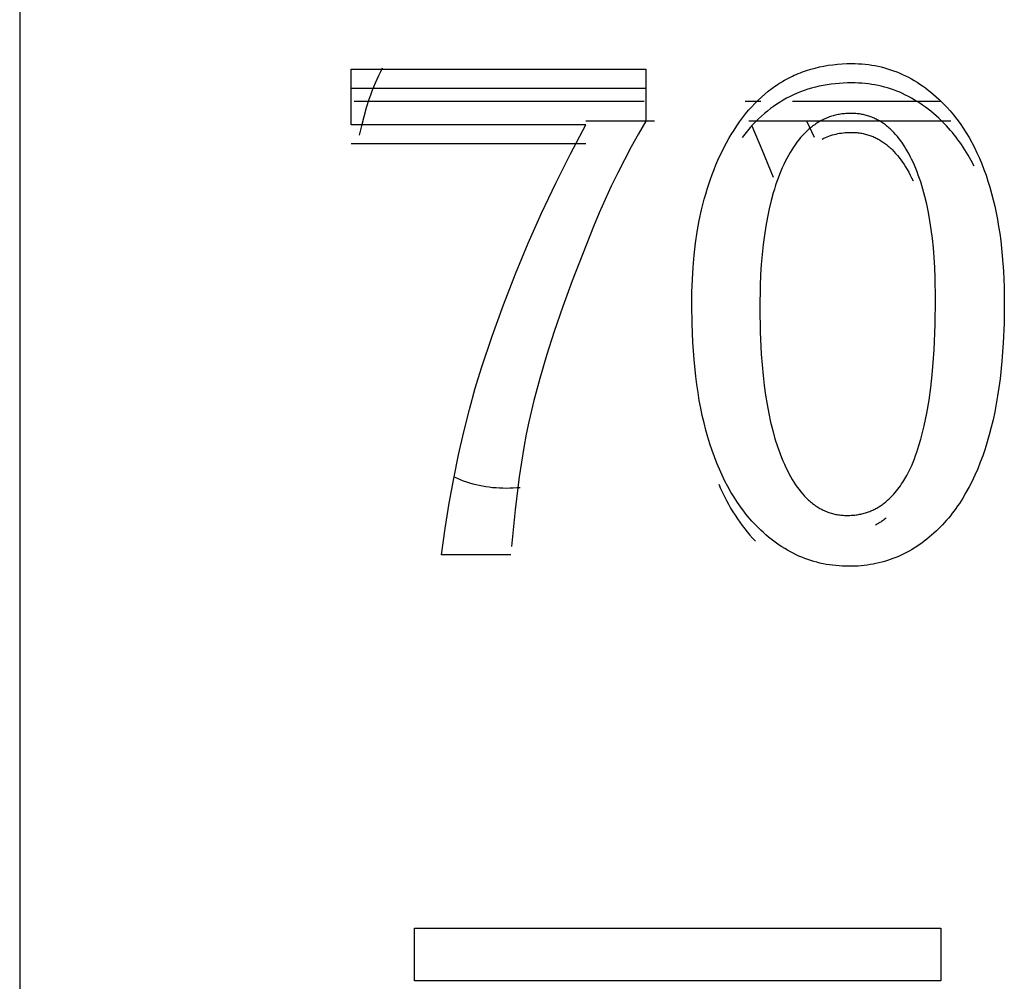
# Model space of a CAD drawing. Header units: millimetres. Extents: x -2637 to -1637, y 678 to 1678.
# Tile 321 of 348: x -1948.72 to -1944.98, y 1438.68 to 1442.33. Entities that reach past the tile are written whole.
import ezdxf

# ---------------------------------------------------------------- set-up
doc = ezdxf.new("R2010")
doc.units = ezdxf.units.MM
doc.layers.add('Make2D$B.SHOW mini', color=7, linetype='Continuous', true_color=0x000000)

msp = doc.modelspace()

# ---------------------------------------------------------------- linework, layer by layer
at = {"layer": 'Make2D$B.SHOW mini', "color": 18, "lineweight": -3, "true_color": 0x000000}
for points in [[(-1948.7173, 1461.156), (-1948.7173, 1461.1556), (-1948.7173, 1461.1542), (-1948.7173, 1461.1486), (-1948.7173, 1461.1262), (-1948.7173, 1461.0347), (-1948.7173, 1460.6552), (-1948.7173, 1459.0497), (-1948.7173, 1452.3692), (-1948.7173, 1431.156)], [(-1948.7173, 1461.1556), (-1948.7173, 1461.1552), (-1948.7173, 1431.156)], [(-1947.4583, 1441.9334), (-1947.4583, 1442.1449)], [(-1947.4583, 1442.1449), (-1946.3385, 1442.1449)], [(-1947.3397, 1442.1478), (-1947.3468, 1442.1339), (-1947.3537, 1442.1198), (-1947.3603, 1442.1054), (-1947.3668, 1442.0908), (-1947.373, 1442.0758), (-1947.379, 1442.0606), (-1947.3847, 1442.0452), (-1947.3903, 1442.0294), (-1947.4007, 1441.9971), (-1947.4103, 1441.9637), (-1947.419, 1441.9292), (-1947.4269, 1441.8937)], [(-1946.3385, 1442.1449), (-1946.3385, 1441.9465)], [(-1946.0134, 1441.8968), (-1946.0031, 1441.9133), (-1945.9926, 1441.9293), (-1945.9818, 1441.9448), (-1945.9708, 1441.9598), (-1945.9595, 1441.9742), (-1945.9479, 1441.9881), (-1945.9361, 1442.0015), (-1945.924, 1442.0144), (-1945.9117, 1442.0268), (-1945.8991, 1442.0386), (-1945.8863, 1442.0499), (-1945.8732, 1442.0606), (-1945.8598, 1442.0709), (-1945.8462, 1442.0806), (-1945.8393, 1442.0853), (-1945.8323, 1442.0898), (-1945.8252, 1442.0942), (-1945.8181, 1442.0985), (-1945.811, 1442.1026), (-1945.8037, 1442.1066), (-1945.7964, 1442.1105), (-1945.7891, 1442.1142), (-1945.7816, 1442.1178), (-1945.7741, 1442.1213), (-1945.7665, 1442.1247), (-1945.7589, 1442.1279), (-1945.7512, 1442.131), (-1945.7435, 1442.1339), (-1945.7356, 1442.1368), (-1945.7277, 1442.1395), (-1945.7117, 1442.1445), (-1945.6955, 1442.1489), (-1945.6789, 1442.1529), (-1945.6622, 1442.1563), (-1945.6451, 1442.1592), (-1945.6278, 1442.1615), (-1945.6102, 1442.1634), (-1945.5923, 1442.1647), (-1945.5742, 1442.1655), (-1945.5558, 1442.1657)], [(-1945.5558, 1442.1657), (-1945.5429, 1442.1656), (-1945.5301, 1442.1651), (-1945.5174, 1442.1643), (-1945.5049, 1442.1632), (-1945.4924, 1442.1617), (-1945.4801, 1442.16), (-1945.4678, 1442.1579), (-1945.4557, 1442.1555), (-1945.4437, 1442.1528), (-1945.4318, 1442.1497), (-1945.42, 1442.1463), (-1945.4083, 1442.1426), (-1945.3967, 1442.1386), (-1945.3852, 1442.1343), (-1945.3738, 1442.1296), (-1945.3625, 1442.1246), (-1945.3514, 1442.1193), (-1945.3403, 1442.1137), (-1945.3293, 1442.1078), (-1945.3185, 1442.1015), (-1945.3077, 1442.0949), (-1945.2971, 1442.088), (-1945.2865, 1442.0807), (-1945.2761, 1442.0732), (-1945.2657, 1442.0653), (-1945.2555, 1442.0571), (-1945.2453, 1442.0485), (-1945.2353, 1442.0397), (-1945.2253, 1442.0305), (-1945.2155, 1442.021), (-1945.2057, 1442.0111), (-1945.1961, 1442.001)], [(-1945.5558, 1442.0923), (-1945.572, 1442.0921), (-1945.588, 1442.0915), (-1945.6038, 1442.0905), (-1945.6194, 1442.0891), (-1945.6347, 1442.0873), (-1945.6499, 1442.0851), (-1945.6649, 1442.0824), (-1945.6796, 1442.0794), (-1945.6942, 1442.076), (-1945.7085, 1442.0721), (-1945.7227, 1442.0679), (-1945.7366, 1442.0632), (-1945.7503, 1442.0582), (-1945.7638, 1442.0527), (-1945.7771, 1442.0468), (-1945.7903, 1442.0406), (-1945.8032, 1442.0339), (-1945.8159, 1442.0268), (-1945.8284, 1442.0194), (-1945.8407, 1442.0115), (-1945.8528, 1442.0032), (-1945.8647, 1441.9945), (-1945.8764, 1441.9854), (-1945.8879, 1441.9759), (-1945.8991, 1441.966), (-1945.9102, 1441.9557), (-1945.9211, 1441.945), (-1945.9318, 1441.9339), (-1945.9423, 1441.9223), (-1945.9526, 1441.9104), (-1945.9627, 1441.8981), (-1945.9726, 1441.8854)], [(-1945.1961, 1441.9287), (-1945.2057, 1441.9388), (-1945.2155, 1441.9485), (-1945.2253, 1441.958), (-1945.2353, 1441.9671), (-1945.2453, 1441.9759), (-1945.2555, 1441.9844), (-1945.2657, 1441.9926), (-1945.2761, 1442.0004), (-1945.2865, 1442.0079), (-1945.2971, 1442.0151), (-1945.3077, 1442.022), (-1945.3185, 1442.0285), (-1945.3293, 1442.0348), (-1945.3403, 1442.0407), (-1945.3514, 1442.0463), (-1945.3625, 1442.0515), (-1945.3738, 1442.0565), (-1945.3852, 1442.0611), (-1945.3967, 1442.0654), (-1945.4083, 1442.0694), (-1945.42, 1442.0731), (-1945.4318, 1442.0764), (-1945.4437, 1442.0794), (-1945.4557, 1442.0822), (-1945.4678, 1442.0845), (-1945.4801, 1442.0866), (-1945.4924, 1442.0884), (-1945.5049, 1442.0898), (-1945.5174, 1442.0909), (-1945.5301, 1442.0917), (-1945.5429, 1442.0922), (-1945.5558, 1442.0923)], [(-1946.3385, 1442.0716), (-1947.4583, 1442.0716)], [(-1947.4467, 1442.0225), (-1946.3441, 1442.0225)], [(-1945.961, 1442.0225), (-1945.9013, 1442.0225)], [(-1945.7809, 1442.0225), (-1945.2178, 1442.0225)], [(-1945.1961, 1442.001), (-1945.1825, 1441.9859), (-1945.1694, 1441.9704), (-1945.1567, 1441.9542), (-1945.1445, 1441.9376), (-1945.1327, 1441.9204), (-1945.1213, 1441.9027), (-1945.1103, 1441.8845), (-1945.0998, 1441.8657), (-1945.0897, 1441.8464), (-1945.0801, 1441.8265), (-1945.0708, 1441.8061), (-1945.062, 1441.7852), (-1945.0537, 1441.7637), (-1945.0457, 1441.7417), (-1945.0382, 1441.7192), (-1945.0311, 1441.6961), (-1945.0245, 1441.6725), (-1945.0183, 1441.6483), (-1945.0125, 1441.6236), (-1945.0071, 1441.5984), (-1945.0022, 1441.5726), (-1944.9977, 1441.5462), (-1944.9936, 1441.5194), (-1944.99, 1441.492), (-1944.984, 1441.4355), (-1944.9797, 1441.3769), (-1944.9771, 1441.3161), (-1944.9762, 1441.2532)], [(-1946.3059, 1441.9475), (-1946.5659, 1441.9475)], [(-1946.3385, 1441.9465), (-1946.3664, 1441.8982), (-1946.3935, 1441.8494), (-1946.4198, 1441.8001), (-1946.4451, 1441.7503), (-1946.4695, 1441.7001), (-1946.493, 1441.6494), (-1946.5156, 1441.5983), (-1946.5374, 1441.5467)], [(-1945.1799, 1441.9475), (-1945.9463, 1441.9475)], [(-1945.5585, 1441.9766), (-1945.5636, 1441.9765), (-1945.5687, 1441.9764), (-1945.5738, 1441.9761), (-1945.5788, 1441.9758), (-1945.5838, 1441.9754), (-1945.5887, 1441.9748), (-1945.5936, 1441.9742), (-1945.5985, 1441.9735), (-1945.6033, 1441.9727), (-1945.6081, 1441.9718), (-1945.6129, 1441.9708), (-1945.6176, 1441.9697), (-1945.6223, 1441.9685), (-1945.627, 1441.9672), (-1945.6316, 1441.9658), (-1945.6362, 1441.9643), (-1945.6407, 1441.9628), (-1945.6453, 1441.9611), (-1945.6497, 1441.9593), (-1945.6542, 1441.9575), (-1945.6586, 1441.9555), (-1945.663, 1441.9535), (-1945.6673, 1441.9513), (-1945.6716, 1441.9491), (-1945.6759, 1441.9467), (-1945.6801, 1441.9443), (-1945.6843, 1441.9418), (-1945.6885, 1441.9392), (-1945.6926, 1441.9364), (-1945.6967, 1441.9336), (-1945.7007, 1441.9307), (-1945.7047, 1441.9277), (-1945.7087, 1441.9246), (-1945.7127, 1441.9214), (-1945.7166, 1441.9181), (-1945.7204, 1441.9148), (-1945.7243, 1441.9113), (-1945.7281, 1441.9077), (-1945.7319, 1441.9041), (-1945.7356, 1441.9003), (-1945.7429, 1441.8925), (-1945.7502, 1441.8843), (-1945.7572, 1441.8757), (-1945.7642, 1441.8668), (-1945.7709, 1441.8575), (-1945.7776, 1441.8478), (-1945.7841, 1441.8377), (-1945.7904, 1441.8272), (-1945.7966, 1441.8164), (-1945.8027, 1441.8052), (-1945.8086, 1441.7936), (-1945.8144, 1441.7816)], [(-1945.6976, 1441.8843), (-1945.7271, 1441.9475)], [(-1945.3229, 1441.7908), (-1945.3283, 1441.8022), (-1945.3338, 1441.8132), (-1945.3395, 1441.8238), (-1945.3452, 1441.8341), (-1945.3511, 1441.8441), (-1945.3572, 1441.8537), (-1945.3633, 1441.8629), (-1945.3696, 1441.8718), (-1945.376, 1441.8803), (-1945.3825, 1441.8884), (-1945.3892, 1441.8962), (-1945.396, 1441.9037), (-1945.4029, 1441.9108), (-1945.4064, 1441.9142), (-1945.41, 1441.9175), (-1945.4135, 1441.9207), (-1945.4171, 1441.9238), (-1945.4208, 1441.9269), (-1945.4244, 1441.9298), (-1945.4281, 1441.9327), (-1945.4319, 1441.9355), (-1945.4356, 1441.9382), (-1945.4394, 1441.9408), (-1945.4432, 1441.9433), (-1945.4471, 1441.9457), (-1945.451, 1441.948), (-1945.4549, 1441.9502), (-1945.4589, 1441.9524), (-1945.4628, 1441.9544), (-1945.4669, 1441.9564), (-1945.4709, 1441.9583), (-1945.475, 1441.96), (-1945.4791, 1441.9617), (-1945.4832, 1441.9633), (-1945.4874, 1441.9648), (-1945.4916, 1441.9663), (-1945.4958, 1441.9676), (-1945.5001, 1441.9688), (-1945.5044, 1441.97), (-1945.5087, 1441.971), (-1945.5131, 1441.972), (-1945.5175, 1441.9728), (-1945.5219, 1441.9736), (-1945.5264, 1441.9743), (-1945.5309, 1441.9749), (-1945.5354, 1441.9754), (-1945.54, 1441.9758), (-1945.5445, 1441.9761), (-1945.5492, 1441.9764), (-1945.5538, 1441.9765), (-1945.5585, 1441.9766)], [(-1946.5659, 1441.9334), (-1947.4583, 1441.9334)], [(-1946.9622, 1441.01), (-1946.922, 1441.1304), (-1946.879, 1441.2493), (-1946.8334, 1441.3669), (-1946.7851, 1441.483), (-1946.7342, 1441.5977), (-1946.6807, 1441.711), (-1946.6246, 1441.8229), (-1946.5659, 1441.9334)], [(-1945.9359, 1441.9294), (-1945.8972, 1441.8395)], [(-1945.0903, 1441.7761), (-1945.1016, 1441.7975), (-1945.1135, 1441.8183), (-1945.1259, 1441.8383), (-1945.1323, 1441.8481), (-1945.1388, 1441.8577), (-1945.1455, 1441.8672), (-1945.1523, 1441.8765), (-1945.1593, 1441.8856), (-1945.1664, 1441.8945), (-1945.1736, 1441.9033), (-1945.1809, 1441.9119), (-1945.1884, 1441.9204), (-1945.1961, 1441.9287)], [(-1946.1638, 1441.2479), (-1946.1632, 1441.2973), (-1946.1614, 1441.3455), (-1946.1585, 1441.3925), (-1946.1544, 1441.4383), (-1946.1491, 1441.483), (-1946.1426, 1441.5265), (-1946.135, 1441.5688), (-1946.1262, 1441.61), (-1946.1162, 1441.65), (-1946.1108, 1441.6695), (-1946.105, 1441.6887), (-1946.099, 1441.7077), (-1946.0927, 1441.7264), (-1946.0861, 1441.7447), (-1946.0792, 1441.7628), (-1946.072, 1441.7806), (-1946.0645, 1441.7981), (-1946.0567, 1441.8152), (-1946.0486, 1441.8321), (-1946.0403, 1441.8487), (-1946.0316, 1441.865), (-1946.0226, 1441.881), (-1946.0134, 1441.8968)], [(-1945.6682, 1441.8789), (-1945.6619, 1441.882), (-1945.6555, 1441.8849), (-1945.6491, 1441.8876), (-1945.6426, 1441.8901), (-1945.636, 1441.8924), (-1945.6293, 1441.8944), (-1945.6226, 1441.8963), (-1945.6157, 1441.898), (-1945.6088, 1441.8995), (-1945.6019, 1441.9008), (-1945.5948, 1441.9019), (-1945.5877, 1441.9028), (-1945.5805, 1441.9035), (-1945.5733, 1441.904), (-1945.5659, 1441.9043), (-1945.5585, 1441.9044)], [(-1945.5585, 1441.9044), (-1945.5538, 1441.9044), (-1945.5492, 1441.9042), (-1945.5445, 1441.904), (-1945.54, 1441.9037), (-1945.5354, 1441.9033), (-1945.5309, 1441.9028), (-1945.5264, 1441.9022), (-1945.5219, 1441.9015), (-1945.5175, 1441.9007), (-1945.5131, 1441.8999), (-1945.5087, 1441.8989), (-1945.5044, 1441.8979), (-1945.5001, 1441.8967), (-1945.4958, 1441.8955), (-1945.4916, 1441.8942), (-1945.4874, 1441.8928), (-1945.4832, 1441.8913), (-1945.4791, 1441.8897), (-1945.475, 1441.888), (-1945.4709, 1441.8863), (-1945.4669, 1441.8844), (-1945.4628, 1441.8824), (-1945.4589, 1441.8804), (-1945.4549, 1441.8783), (-1945.451, 1441.8761), (-1945.4471, 1441.8738), (-1945.4432, 1441.8714), (-1945.4394, 1441.8689), (-1945.4356, 1441.8663), (-1945.4319, 1441.8636), (-1945.4281, 1441.8609), (-1945.4244, 1441.858), (-1945.4208, 1441.8551), (-1945.4171, 1441.8521), (-1945.4135, 1441.8489), (-1945.41, 1441.8457), (-1945.4064, 1441.8424), (-1945.4029, 1441.8391), (-1945.396, 1441.832), (-1945.3892, 1441.8246), (-1945.3825, 1441.8169), (-1945.376, 1441.8088), (-1945.3696, 1441.8003), (-1945.3633, 1441.7915), (-1945.3572, 1441.7823), (-1945.3511, 1441.7728), (-1945.3452, 1441.7629), (-1945.3395, 1441.7527), (-1945.3338, 1441.7421), (-1945.3283, 1441.7312), (-1945.3229, 1441.7199)], [(-1947.4583, 1441.8616), (-1946.5659, 1441.8616)], [(-1945.8972, 1441.8395), (-1945.8545, 1441.7337)], [(-1945.8144, 1441.7816), (-1945.82, 1441.7693), (-1945.8255, 1441.7567), (-1945.8307, 1441.7438), (-1945.8358, 1441.7306), (-1945.8407, 1441.7171), (-1945.8454, 1441.7032), (-1945.85, 1441.6891), (-1945.8543, 1441.6747), (-1945.8625, 1441.6449), (-1945.8699, 1441.6139), (-1945.8766, 1441.5817), (-1945.8826, 1441.5483), (-1945.8879, 1441.5136), (-1945.8925, 1441.4777), (-1945.8964, 1441.4405), (-1945.8995, 1441.4021), (-1945.902, 1441.3625), (-1945.9037, 1441.3216), (-1945.9051, 1441.236)], [(-1945.2376, 1441.2703), (-1945.2389, 1441.352), (-1945.2406, 1441.391), (-1945.2429, 1441.4289), (-1945.2459, 1441.4656), (-1945.2496, 1441.5011), (-1945.2539, 1441.5353), (-1945.2589, 1441.5685), (-1945.2646, 1441.6004), (-1945.2709, 1441.6311), (-1945.2779, 1441.6607), (-1945.2856, 1441.6891), (-1945.2939, 1441.7163), (-1945.2983, 1441.7294), (-1945.3029, 1441.7423), (-1945.3076, 1441.7548), (-1945.3126, 1441.7671), (-1945.3176, 1441.7791), (-1945.3229, 1441.7908)], [(-1946.5374, 1441.5467), (-1946.6184, 1441.3405), (-1946.6541, 1441.2425), (-1946.6865, 1441.1479), (-1946.7156, 1441.0568), (-1946.7414, 1440.9692), (-1946.7638, 1440.8852), (-1946.7829, 1440.8048)], [(-1945.5734, 1440.4486), (-1945.5684, 1440.4486), (-1945.5635, 1440.4487), (-1945.5587, 1440.449), (-1945.5539, 1440.4493), (-1945.5491, 1440.4497), (-1945.5444, 1440.4502), (-1945.5397, 1440.4508), (-1945.5351, 1440.4514), (-1945.5306, 1440.4522), (-1945.526, 1440.453), (-1945.5216, 1440.4539), (-1945.5172, 1440.4549), (-1945.5128, 1440.456), (-1945.5085, 1440.4571), (-1945.5042, 1440.4584), (-1945.5, 1440.4597), (-1945.4958, 1440.4611), (-1945.4917, 1440.4625), (-1945.4877, 1440.4641), (-1945.4836, 1440.4657), (-1945.4797, 1440.4674), (-1945.4757, 1440.4691), (-1945.4719, 1440.471), (-1945.4681, 1440.4729), (-1945.4643, 1440.4748), (-1945.4606, 1440.4768), (-1945.4569, 1440.4789), (-1945.4533, 1440.4811), (-1945.4497, 1440.4833), (-1945.4461, 1440.4856), (-1945.4427, 1440.488), (-1945.4392, 1440.4904), (-1945.4359, 1440.4929), (-1945.4325, 1440.4954), (-1945.426, 1440.5007), (-1945.4197, 1440.5061), (-1945.4135, 1440.5118), (-1945.4076, 1440.5176), (-1945.4018, 1440.5235), (-1945.3962, 1440.5297), (-1945.3909, 1440.5359), (-1945.3857, 1440.5422), (-1945.3806, 1440.5486), (-1945.3758, 1440.5551), (-1945.3711, 1440.5616), (-1945.3666, 1440.5681), (-1945.3623, 1440.5747), (-1945.3542, 1440.5878), (-1945.3468, 1440.6007), (-1945.34, 1440.6135), (-1945.3337, 1440.6262), (-1945.328, 1440.6388), (-1945.3227, 1440.6513), (-1945.3177, 1440.6638), (-1945.3131, 1440.6763), (-1945.3088, 1440.6888), (-1945.3006, 1440.7138), (-1945.2932, 1440.7389), (-1945.2865, 1440.7639), (-1945.2805, 1440.7887), (-1945.2752, 1440.8133), (-1945.2704, 1440.8378), (-1945.2623, 1440.8862), (-1945.2557, 1440.9343), (-1945.2503, 1440.9823), (-1945.2461, 1441.0302), (-1945.2428, 1441.0781), (-1945.2388, 1441.1739), (-1945.2376, 1441.2703)], [(-1945.9202, 1440.4111), (-1945.9277, 1440.4191), (-1945.9352, 1440.4272), (-1945.9425, 1440.4355), (-1945.9497, 1440.4439), (-1945.9567, 1440.4526), (-1945.9637, 1440.4613), (-1945.9773, 1440.4794), (-1945.9903, 1440.4981), (-1946.0029, 1440.5174), (-1946.0151, 1440.5374), (-1946.0267, 1440.558), (-1946.0379, 1440.5793), (-1946.0486, 1440.6013), (-1946.0588, 1440.6239), (-1946.0686, 1440.6471), (-1946.0779, 1440.671), (-1946.0867, 1440.6956), (-1946.095, 1440.7207), (-1946.1029, 1440.7466), (-1946.1102, 1440.7731), (-1946.1171, 1440.8002), (-1946.1236, 1440.828), (-1946.1295, 1440.8564), (-1946.135, 1440.8855), (-1946.14, 1440.9152), (-1946.1445, 1440.9456), (-1946.1485, 1440.9766), (-1946.1552, 1441.0406), (-1946.16, 1441.1071), (-1946.1628, 1441.1762), (-1946.1638, 1441.2479)], [(-1945.9051, 1441.236), (-1945.9038, 1441.146), (-1945.8998, 1441.0609), (-1945.8967, 1441.0203), (-1945.893, 1440.9809), (-1945.8886, 1440.9427), (-1945.8835, 1440.9058), (-1945.8777, 1440.8702), (-1945.8712, 1440.8358), (-1945.8641, 1440.8027), (-1945.8562, 1440.7708), (-1945.8476, 1440.7402), (-1945.8382, 1440.7108), (-1945.8333, 1440.6966), (-1945.8282, 1440.6828), (-1945.8229, 1440.6692), (-1945.8175, 1440.6559)], [(-1944.9762, 1441.2532), (-1944.9773, 1441.1774), (-1944.9803, 1441.1046), (-1944.9854, 1441.0346), (-1944.9925, 1440.9675), (-1944.9968, 1440.9351), (-1945.0016, 1440.9033), (-1945.0069, 1440.8723), (-1945.0127, 1440.842), (-1945.019, 1440.8125), (-1945.0259, 1440.7836), (-1945.0332, 1440.7555), (-1945.041, 1440.7282), (-1945.0494, 1440.7015), (-1945.0582, 1440.6756), (-1945.0675, 1440.6504), (-1945.0774, 1440.6259), (-1945.0877, 1440.6022), (-1945.0986, 1440.5792), (-1945.1099, 1440.5569), (-1945.1218, 1440.5354), (-1945.1341, 1440.5146), (-1945.147, 1440.4945), (-1945.1536, 1440.4848), (-1945.1603, 1440.4752), (-1945.1672, 1440.4658), (-1945.1742, 1440.4566), (-1945.1813, 1440.4476), (-1945.1885, 1440.4387), (-1945.1959, 1440.4301), (-1945.2034, 1440.4216), (-1945.211, 1440.4133), (-1945.2187, 1440.4052), (-1945.2266, 1440.3973), (-1945.2345, 1440.3896)], [(-1947.1144, 1440.2993), (-1947.1004, 1440.3988), (-1947.0849, 1440.4954), (-1947.068, 1440.5889), (-1947.0496, 1440.6793), (-1947.0298, 1440.7667), (-1947.0087, 1440.8509), (-1946.9861, 1440.932), (-1946.9622, 1441.01)], [(-1946.7829, 1440.8048), (-1946.7927, 1440.7577), (-1946.802, 1440.7072), (-1946.8195, 1440.5956), (-1946.8351, 1440.4702), (-1946.8489, 1440.331)], [(-1945.8175, 1440.6559), (-1945.8119, 1440.6432), (-1945.8062, 1440.6309), (-1945.8004, 1440.6189), (-1945.7944, 1440.6074), (-1945.7884, 1440.5963), (-1945.7821, 1440.5855), (-1945.7758, 1440.5752), (-1945.7693, 1440.5653), (-1945.7627, 1440.5558), (-1945.7559, 1440.5467), (-1945.749, 1440.538), (-1945.742, 1440.5297), (-1945.7348, 1440.5218), (-1945.7312, 1440.518), (-1945.7275, 1440.5143), (-1945.7239, 1440.5107), (-1945.7201, 1440.5072), (-1945.7164, 1440.5038), (-1945.7126, 1440.5005), (-1945.7087, 1440.4973), (-1945.7049, 1440.4942), (-1945.701, 1440.4912), (-1945.6971, 1440.4883), (-1945.6931, 1440.4855), (-1945.6891, 1440.4828), (-1945.6851, 1440.4803), (-1945.681, 1440.4778), (-1945.6769, 1440.4754), (-1945.6728, 1440.4731), (-1945.6686, 1440.4709), (-1945.6644, 1440.4688), (-1945.6602, 1440.4669), (-1945.6559, 1440.465), (-1945.6516, 1440.4632), (-1945.6473, 1440.4615), (-1945.6429, 1440.46), (-1945.6385, 1440.4585), (-1945.6341, 1440.4571), (-1945.6296, 1440.4559), (-1945.6251, 1440.4547), (-1945.6206, 1440.4536), (-1945.616, 1440.4527), (-1945.6114, 1440.4518), (-1945.6068, 1440.451), (-1945.6021, 1440.4504), (-1945.5974, 1440.4498), (-1945.5927, 1440.4494), (-1945.5879, 1440.449), (-1945.5831, 1440.4488), (-1945.5783, 1440.4486), (-1945.5734, 1440.4486)], [(-1947.0668, 1440.5951), (-1947.0552, 1440.59), (-1947.0435, 1440.5851), (-1947.0317, 1440.5807), (-1947.0198, 1440.5765), (-1947.0078, 1440.5727), (-1946.9956, 1440.5692), (-1946.9834, 1440.5661), (-1946.971, 1440.5633), (-1946.9585, 1440.5608), (-1946.9459, 1440.5586), (-1946.9332, 1440.5568), (-1946.9203, 1440.5553), (-1946.9074, 1440.5542), (-1946.8944, 1440.5534), (-1946.8812, 1440.5529), (-1946.8679, 1440.5527)], [(-1946.0615, 1440.5668), (-1946.0545, 1440.551), (-1946.0473, 1440.5355), (-1946.0398, 1440.5203), (-1946.0322, 1440.5054), (-1946.0243, 1440.4909), (-1946.0161, 1440.4766), (-1946.0078, 1440.4627), (-1945.9992, 1440.4491), (-1945.9903, 1440.4358), (-1945.9813, 1440.4228), (-1945.972, 1440.4101), (-1945.9625, 1440.3977), (-1945.9527, 1440.3857), (-1945.9428, 1440.374), (-1945.9325, 1440.3625), (-1945.9221, 1440.3514)], [(-1946.8679, 1440.5527), (-1946.8548, 1440.5529), (-1946.8418, 1440.5534), (-1946.829, 1440.5542), (-1946.8162, 1440.5553)], [(-1945.5666, 1440.2552), (-1945.5793, 1440.2554), (-1945.5918, 1440.2558), (-1945.6042, 1440.2566), (-1945.6166, 1440.2577), (-1945.6288, 1440.259), (-1945.6409, 1440.2607), (-1945.653, 1440.2627), (-1945.6649, 1440.265), (-1945.6767, 1440.2676), (-1945.6884, 1440.2705), (-1945.7, 1440.2737), (-1945.7115, 1440.2772), (-1945.7229, 1440.281), (-1945.7342, 1440.2851), (-1945.7455, 1440.2895), (-1945.7565, 1440.2942), (-1945.7675, 1440.2993), (-1945.7784, 1440.3046), (-1945.7892, 1440.3102), (-1945.7999, 1440.3162), (-1945.8105, 1440.3224), (-1945.821, 1440.329), (-1945.8314, 1440.3358), (-1945.8416, 1440.343), (-1945.8518, 1440.3504), (-1945.8619, 1440.3582), (-1945.8719, 1440.3663), (-1945.8817, 1440.3746), (-1945.8915, 1440.3833), (-1945.9011, 1440.3923), (-1945.9107, 1440.4016), (-1945.9202, 1440.4111)], [(-1945.4254, 1440.4389), (-1945.4287, 1440.4361), (-1945.4321, 1440.4334), (-1945.4356, 1440.4308), (-1945.4391, 1440.4282), (-1945.4425, 1440.4259), (-1945.4459, 1440.4236), (-1945.4493, 1440.4214), (-1945.4528, 1440.4192), (-1945.4564, 1440.4171), (-1945.46, 1440.415), (-1945.4636, 1440.4131), (-1945.4673, 1440.4111)], [(-1945.2345, 1440.3896), (-1945.2435, 1440.3813), (-1945.2526, 1440.3732), (-1945.2617, 1440.3654), (-1945.271, 1440.3579), (-1945.2803, 1440.3506), (-1945.2897, 1440.3437), (-1945.2992, 1440.3369), (-1945.3088, 1440.3305), (-1945.3185, 1440.3243), (-1945.3283, 1440.3184), (-1945.3382, 1440.3128), (-1945.3482, 1440.3074), (-1945.3583, 1440.3023), (-1945.3684, 1440.2974), (-1945.3787, 1440.2929), (-1945.389, 1440.2885), (-1945.3995, 1440.2845), (-1945.41, 1440.2807), (-1945.4206, 1440.2772), (-1945.4313, 1440.2739), (-1945.4421, 1440.2709), (-1945.453, 1440.2682), (-1945.4639, 1440.2657), (-1945.475, 1440.2635), (-1945.4861, 1440.2616), (-1945.4974, 1440.2599), (-1945.5087, 1440.2585), (-1945.5201, 1440.2573), (-1945.5316, 1440.2564), (-1945.5432, 1440.2557), (-1945.5549, 1440.2553), (-1945.5666, 1440.2552)], [(-1946.8517, 1440.2993), (-1947.1144, 1440.2993)], [(-1947.2173, 1438.6797), (-1947.2173, 1438.8798)], [(-1947.2173, 1438.8798), (-1945.2173, 1438.8798)], [(-1945.2173, 1438.8798), (-1945.2173, 1438.6797)], [(-1945.2173, 1438.6797), (-1947.2173, 1438.6797)]]:
    msp.add_lwpolyline(points, dxfattribs=at)

doc.saveas('drawing.dxf')
